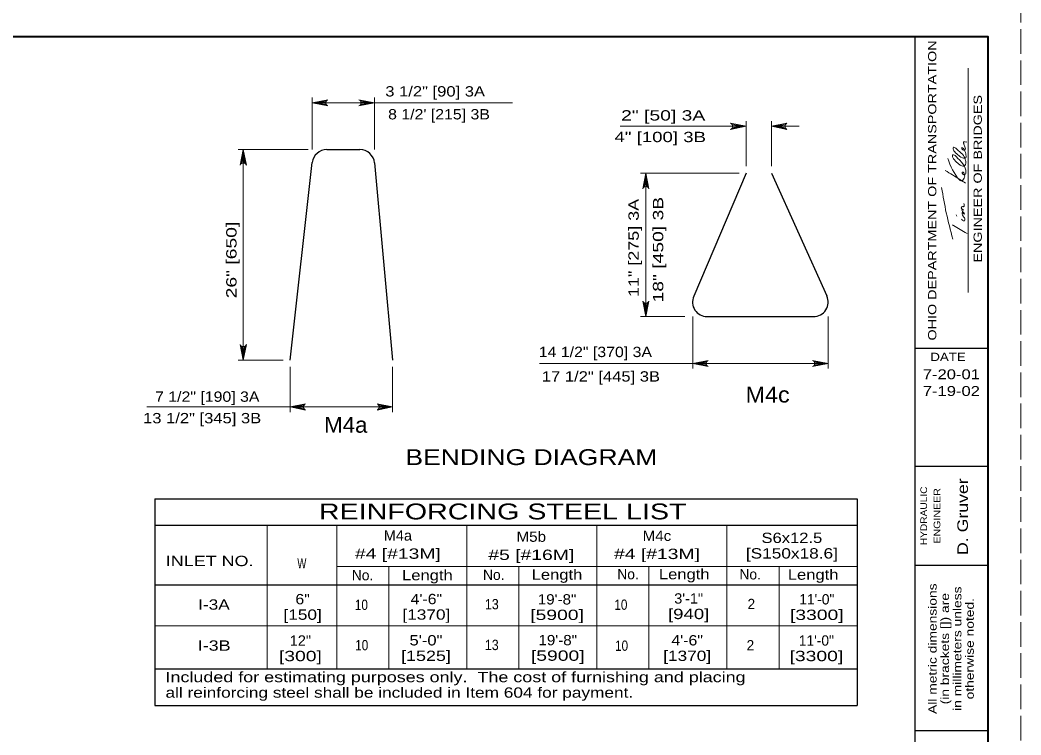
# Model space of a CAD drawing. Extents: x 1083.1 to 1123, y 697.4 to 741.4.
# Drawn here: x 1101.99 to 1117.13, y 708.29 to 719.1 of the extents above; entities that cross this region are included whole.
import ezdxf
from ezdxf.enums import TextEntityAlignment as Align

# ---------------------------------------------------------------- set-up
doc = ezdxf.new("R2010")
doc.units = 0
doc.header["$LTSCALE"] = 0.062
doc.linetypes.add('LONG_DASHED', pattern=[7.5, 6, -1.5])
doc.layers.add('1', color=7, linetype='Continuous', lineweight=13)

msp = doc.modelspace()

# ---------------------------------------------------------------- linework, layer by layer
at = {"layer": '1', "lineweight": 25}
for p, q in [((1085.12642, 718.85408), (1116.62642, 718.85408)), ((1115.52642, 697.85408), (1115.52642, 718.85408)), ((1116.62642, 718.85408), (1116.62642, 697.85408)), ((1106.62842, 717.144), (1107.12817, 717.144)), ((1106.07108, 713.96125), (1106.40817, 716.94717)), ((1107.34908, 716.94258), (1107.62333, 713.96125)), ((1112.97017, 716.78825), (1112.176, 714.92658)), ((1113.3515, 716.78825), (1114.19, 714.93083)), ((1112.38, 714.61792), (1113.988, 714.61792)), ((1116.62642, 714.13825), (1115.52642, 714.13825)), ((1116.62642, 712.35408), (1115.52642, 712.35408)), ((1104.02658, 711.86275), (1114.64658, 711.86275)), ((1104.02658, 711.86275), (1104.02658, 708.73633)), ((1114.64658, 711.86275), (1114.64658, 708.73633)), ((1104.02658, 711.46592), (1114.64658, 711.46592)), ((1116.62642, 710.85408), (1115.52642, 710.85408)), ((1104.02658, 710.56258), (1114.64658, 710.56258)), ((1104.02658, 709.29375), (1114.64658, 709.29375)), ((1104.02658, 708.73633), (1114.64658, 708.73633)), ((1116.62642, 708.35408), (1115.52642, 708.35408))]:
    msp.add_line(p, q, dxfattribs=at)
at = {"layer": '1'}
for p, q in [((1116.32517, 714.98508), (1116.32517, 718.37517)), ((1106.40817, 717.144), (1106.40817, 717.93067)), ((1107.34908, 717.144), (1107.34908, 717.93067)), ((1106.62142, 717.88192), (1106.40817, 717.852)), ((1106.61417, 717.86708), (1106.40817, 717.852)), ((1106.612, 717.852), (1106.40817, 717.852)), ((1106.61575, 717.83292), (1106.40817, 717.852)), ((1106.62392, 717.81908), (1106.40817, 717.852)), ((1106.40817, 717.852), (1109.43442, 717.852)), ((1107.13325, 717.81908), (1107.34908, 717.852)), ((1107.13575, 717.88192), (1107.34908, 717.852)), ((1107.14142, 717.83292), (1107.34908, 717.852)), ((1107.143, 717.86708), (1107.34908, 717.852)), ((1107.14517, 717.852), (1107.34908, 717.852)), ((1112.97017, 717.49625), (1111.06375, 717.49625)), ((1112.75433, 717.46325), (1112.97017, 717.49625)), ((1112.75683, 717.52608), (1112.97017, 717.49625)), ((1112.7625, 717.47708), (1112.97017, 717.49625)), ((1112.76408, 717.51133), (1112.97017, 717.49625)), ((1112.76625, 717.49625), (1112.97017, 717.49625)), ((1112.97017, 716.89225), (1112.97017, 717.57492)), ((1113.3515, 716.89225), (1113.3515, 717.57492)), ((1113.56483, 717.52608), (1113.3515, 717.49625)), ((1113.55758, 717.51133), (1113.3515, 717.49625)), ((1113.55533, 717.49625), (1113.3515, 717.49625)), ((1113.55917, 717.47708), (1113.3515, 717.49625)), ((1113.56733, 717.46325), (1113.3515, 717.49625)), ((1113.76925, 717.49625), (1113.3515, 717.49625)), ((1106.34725, 717.144), (1105.28442, 717.144)), ((1105.33017, 716.92825), (1105.36308, 717.144)), ((1105.34392, 716.93642), (1105.36308, 717.144)), ((1105.36308, 716.94017), (1105.36308, 717.144)), ((1105.37817, 716.938), (1105.36308, 717.144)), ((1105.39292, 716.93075), (1105.36308, 717.144)), ((1105.36308, 717.144), (1105.36308, 713.96125)), ((1112.86617, 716.78825), (1111.37425, 716.78825)), ((1111.41992, 716.5725), (1111.45292, 716.78825)), ((1111.43375, 716.58067), (1111.45292, 716.78825)), ((1111.45292, 716.58442), (1111.45292, 716.78825)), ((1111.468, 716.58217), (1111.45292, 716.78825)), ((1111.48275, 716.575), (1111.45292, 716.78825)), ((1111.45292, 716.78825), (1111.45292, 714.61792)), ((1116.15767, 716.136), (1116.1475, 716.15525)), ((1111.42308, 714.83117), (1111.45292, 714.61792)), ((1111.43783, 714.82392), (1111.45292, 714.61792)), ((1111.48592, 714.83367), (1111.45292, 714.61792)), ((1111.47208, 714.8255), (1111.45292, 714.61792)), ((1111.45292, 714.82175), (1111.45292, 714.61792)), ((1112.04433, 714.61792), (1111.37425, 714.61792)), ((1112.16092, 714.61792), (1112.16092, 713.83125)), ((1114.2095, 714.61792), (1114.2095, 713.83125)), ((1105.33325, 714.1745), (1105.36308, 713.96125)), ((1105.348, 714.16725), (1105.36308, 713.96125)), ((1105.39608, 714.177), (1105.36308, 713.96125)), ((1105.38225, 714.16883), (1105.36308, 713.96125)), ((1105.36308, 714.16508), (1105.36308, 713.96125)), ((1105.96708, 713.96125), (1105.28442, 713.96125)), ((1106.07108, 713.85725), (1106.07108, 713.17458)), ((1107.62333, 713.85725), (1107.62333, 713.17458)), ((1114.2095, 713.90992), (1109.84558, 713.90992)), ((1112.37425, 713.93975), (1112.16092, 713.90992)), ((1112.367, 713.925), (1112.16092, 713.90992)), ((1112.36483, 713.90992), (1112.16092, 713.90992)), ((1112.36858, 713.89075), (1112.16092, 713.90992)), ((1112.37675, 713.87692), (1112.16092, 713.90992)), ((1113.99367, 713.87692), (1114.2095, 713.90992)), ((1113.99617, 713.93975), (1114.2095, 713.90992)), ((1114.00183, 713.89075), (1114.2095, 713.90992)), ((1114.00342, 713.925), (1114.2095, 713.90992)), ((1114.00567, 713.90992), (1114.2095, 713.90992)), ((1107.62333, 713.25325), (1103.90675, 713.25325)), ((1106.28442, 713.28308), (1106.07108, 713.25325)), ((1106.27717, 713.26833), (1106.07108, 713.25325)), ((1106.275, 713.25325), (1106.07108, 713.25325)), ((1106.27875, 713.23408), (1106.07108, 713.25325)), ((1106.28692, 713.22025), (1106.07108, 713.25325)), ((1107.4075, 713.22025), (1107.62333, 713.25325)), ((1107.41, 713.28308), (1107.62333, 713.25325)), ((1107.41567, 713.23408), (1107.62333, 713.25325)), ((1107.41725, 713.26833), (1107.62333, 713.25325)), ((1107.41942, 713.25325), (1107.62333, 713.25325)), ((1105.7245, 711.46592), (1105.7245, 709.29375)), ((1106.77992, 711.46592), (1106.77992, 709.29375)), ((1108.74658, 711.46592), (1108.74658, 709.29375)), ((1110.71325, 711.46592), (1110.71325, 709.29375)), ((1112.67992, 711.46592), (1112.67992, 709.29375)), ((1106.77992, 710.84033), (1114.64658, 710.84033)), ((1107.56658, 710.84033), (1107.56658, 709.29375)), ((1109.53325, 710.84033), (1109.53325, 709.29375)), ((1111.49992, 710.84033), (1111.49992, 709.29375)), ((1113.46658, 710.84033), (1113.46658, 709.29375)), ((1104.02658, 709.94025), (1114.64658, 709.94025))]:
    msp.add_line(p, q, dxfattribs=at)
at = {"layer": '1', "linetype": 'LONG_DASHED'}
msp.add_lwpolyline([(1083.12642, 697.35408), (1117.12642, 697.35408), (1117.12642, 719.35408), (1083.12642, 719.35408)], close=True, dxfattribs=at)
at = {"layer": '1', "lineweight": 40}
msp.add_lwpolyline([(1085.12642, 718.85408), (1116.62642, 718.85408), (1116.62642, 697.85408), (1085.12642, 697.85408)], close=True, dxfattribs=at)
at = {"layer": '1'}
for points in [[(1106.64375, 717.80492), (1106.40817, 717.852), (1106.64375, 717.89917)], [(1107.11342, 717.80492), (1107.34908, 717.852), (1107.11342, 717.89917)], [(1112.73458, 717.44917), (1112.97017, 717.49625), (1112.73458, 717.54342)], [(1113.58708, 717.44917), (1113.3515, 717.49625), (1113.58708, 717.54342)], [(1105.316, 716.90842), (1105.36308, 717.144), (1105.41025, 716.90842)], [(1111.40583, 716.55267), (1111.45292, 716.78825), (1111.50008, 716.55267)], [(1111.50008, 714.8535), (1111.45292, 714.61792), (1111.40583, 714.8535)], [(1105.41025, 714.19683), (1105.36308, 713.96125), (1105.316, 714.19683)], [(1112.3965, 713.86275), (1112.16092, 713.90992), (1112.3965, 713.957)], [(1113.97392, 713.86275), (1114.2095, 713.90992), (1113.97392, 713.957)], [(1106.30667, 713.20608), (1106.07108, 713.25325), (1106.30667, 713.30033)], [(1107.38775, 713.20608), (1107.62333, 713.25325), (1107.38775, 713.30033)]]:
    msp.add_lwpolyline(points, dxfattribs=at)
for centre, start, end in [((1106.66275, 717.85209), 112.08782, 247.91395), ((1107.09443, 717.85209), 292.08605, 67.91218), ((1112.71553, 717.49631), 292.08605, 67.91218), ((1113.60613, 717.49631), 112.08782, 247.91395), ((1105.36316, 716.88942), 22.08782, 157.91395), ((1111.45299, 716.53365), 22.08782, 157.91395), ((1111.45289, 714.87249), 202.08782, 337.91395), ((1105.36306, 714.21584), 202.08782, 337.91395), ((1112.41555, 713.90993), 112.08782, 247.91395), ((1113.95488, 713.90993), 292.08605, 67.91218), ((1106.32572, 713.25328), 112.08782, 247.91395), ((1107.36871, 713.25328), 292.08605, 67.91218)]:
    msp.add_arc(centre, 0.05085, start, end, dxfattribs=at)
at = {"layer": '1', "lineweight": 25}
for centre, major_axis, start_param, end_param in [((1106.62842, 716.92233), (0.22173, 0), 1.57079633, 3.02934035), ((1107.12825, 716.92233), (0.22173, 0), 0.09181368, 1.57079633), ((1112.38, 714.83958), (-0.22173, 0), 5.88004882, 7.85398163), ((1113.98794, 714.83958), (0.22173, 0), 4.71238898, 6.70727467)]:
    msp.add_ellipse(centre, major_axis=major_axis, ratio=0.999895, start_param=start_param, end_param=end_param, dxfattribs=at)
at = {"layer": '1'}
for points in [[(1116.01825, 717.01108), (1116.20142, 716.68275), (1116.21658, 716.67217), (1116.22675, 716.67217), (1116.25867, 716.69583), (1116.27375, 716.73), (1116.26875, 716.78125), (1116.25183, 716.80308), (1116.23833, 716.80308), (1116.23658, 716.79008), (1116.24675, 716.77492), (1116.26025, 716.7665), (1116.27533, 716.7665), (1116.2905, 716.78808), (1116.29392, 716.80742), (1116.28367, 716.86275), (1116.20142, 716.98317), (1116.15592, 717.02783), (1116.119, 717.06242), (1116.09383, 717.06458), (1116.09558, 717.026), (1116.12075, 716.98725), (1116.188, 716.92492), (1116.23008, 716.8995), (1116.26375, 716.895), (1116.28708, 716.921), (1116.29392, 716.95517), (1116.28883, 716.98092), (1116.25867, 717.05408), (1116.22842, 717.08608), (1116.16783, 717.1395), (1116.13917, 717.16533), (1116.10567, 717.18058), (1116.10225, 717.15258), (1116.11233, 717.12675), (1116.1695, 717.06683), (1116.24017, 717.01958), (1116.29217, 717.02192), (1116.2905, 717.07958), (1116.27867, 717.1225), (1116.26533, 717.14825), (1116.25517, 717.159), (1116.23175, 717.174), (1116.2335, 717.15692), (1116.26875, 717.13542), (1116.28367, 717.14617), (1116.27058, 717.19983), (1116.262, 717.22775), (1116.25867, 717.24042), (1116.25867, 717.25325), (1116.25867, 717.26192), (1116.28367, 717.25975), (1116.30908, 717.25975)], [(1115.97942, 716.82883), (1116.20317, 716.69133), (1116.28883, 716.63567)], [(1116.09567, 715.79183), (1115.997, 716.18708), (1115.92575, 716.56942)], [(1116.22675, 716.09075), (1116.235, 716.08008), (1116.27217, 716.06717), (1116.27692, 716.09958), (1116.25183, 716.136), (1116.23658, 716.17225), (1116.23658, 716.1915), (1116.25183, 716.18525), (1116.262, 716.17442), (1116.27217, 716.17008), (1116.2485, 716.20225), (1116.23658, 716.21725), (1116.2335, 716.23458), (1116.25692, 716.228), (1116.2485, 716.23667), (1116.22333, 716.2645), (1116.2335, 716.27967), (1116.25025, 716.28167), (1116.25867, 716.27967), (1116.26875, 716.301), (1116.262, 716.32892)], [(1116.31083, 715.87625), (1116.10567, 715.99625), (1116.09008, 716.00667)]]:
    msp.add_spline(points, degree=3, dxfattribs=at)

# ---------------------------------------------------------------- texts
for s, height, width, p in [('OHIO DEPARTMENT OF TRANSPORTATION', 0.125, 1.3, (1115.84633, 716.52633)), ('ENGINEER OF BRIDGES', 0.125, 1.3, (1116.53467, 716.70312)), ('11" [275] 3A', 0.156, 1.3, (1111.34567, 715.65758)), ('18" [450] 3B', 0.156, 1.4, (1111.71583, 715.63087)), ('D. Gruver', 0.16, 1.25, (1116.32408, 711.59333)), ('HYDRAULIC', 0.1, 1.15, (1115.7055, 711.60517)), ('ENGINEER', 0.1, 1.2, (1115.90642, 711.60521)), ('All metric dimensions', 0.125, 1.25, (1115.85025, 709.59617)), ('in millimeters unless', 0.125, 1.25, (1116.22525, 709.59621)), ('(in brackets []) are', 0.125, 1.25, (1116.03775, 709.59617)), ('otherwise noted.', 0.125, 1.25, (1116.41275, 709.59617))]:
    msp.add_text(s, height=height, rotation=90, dxfattribs=dict(at, width=width)).set_placement(p, align=Align.CENTER)
for s, height, width, p in [('3 1/2" [90] 3A', 0.156, 1.2, (1107.51158, 717.94742)), ("8 1/2' [215] 3B", 0.156, 1.15, (1107.55433, 717.60092)), ('2" [50] 3A', 0.156, 1.4, (1111.07842, 717.58392)), ('4" [100] 3B', 0.156, 1.35, (1110.97833, 717.25717)), ('14 1/2" [370] 3A', 0.156, 1.15, (1109.83333, 714.006)), ('17 1/2" [445] 3B', 0.156, 1.2, (1109.88, 713.636)), ('M4c', 0.24, 1.1, (1112.96125, 713.31892)), ('7 1/2" [190] 3A', 0.156, 1.15, (1104.02967, 713.33017)), ('13 1/2" [345] 3B', 0.156, 1.2, (1103.84825, 713.00517)), ('M4a', 0.24, 1.05, (1106.587, 712.86192)), ('REINFORCING STEEL LIST', 0.24, 1.35, (1106.50675, 711.55142)), ('INLET NO.', 0.156, 1.3, (1104.1925, 710.84508)), ('W', 0.156, 0.7, (1106.18083, 710.80908)), ('Length', 0.156, 1.2, (1107.76608, 710.63042)), ('Length', 0.156, 1.2, (1109.726, 710.63875)), ('Length', 0.156, 1.2, (1111.6505, 710.64583)), ('Length', 0.156, 1.2, (1113.6, 710.63875)), ('I-3A', 0.156, 1.25, (1104.681, 710.18583)), ('10', 0.156, 0.85, (1107.05183, 710.182)), ('13', 0.156, 0.9, (1109.01908, 710.19167)), ('10', 0.156, 0.85, (1110.97658, 710.18367)), ('10', 0.156, 0.85, (1107.05667, 709.57158)), ('13', 0.156, 0.9, (1109.01817, 709.57492)), ('I-3B', 0.156, 1.3, (1104.675, 709.56567)), ('10', 0.156, 0.85, (1110.98683, 709.56358)), ('Included for estimating purposes only.  The cost of furnishing and placing', 0.156, 1.3, (1104.1875, 709.0895)), ('all reinforcing steel shall be included in Item 604 for payment.', 0.156, 1.25, (1104.1875, 708.85483))]:
    msp.add_text(s, height=height, dxfattribs=dict(at, width=width)).set_placement(p)
at = {"layer": '1', "width": 1.4}
msp.add_text('26" [650]', height=0.156, rotation=90, dxfattribs=at).set_placement((1105.262, 714.89475))
at = {"layer": '1'}
for s, height, width, p in [('DATE', 0.125, 1.2, (1116.02312, 713.94683)), ('7-20-01', 0.15, 1.25, (1116.07346, 713.67133)), ('7-19-02', 0.15, 1.25, (1116.07346, 713.41825)), ('BENDING DIAGRAM', 0.24, 1.25, (1109.72075, 712.37308)), ('M4a', 0.156, 1.05, (1107.70221, 711.23008)), ('M5b', 0.156, 1.1, (1109.71979, 711.21242)), ('M4c', 0.156, 1.1, (1111.62058, 711.226)), ('S6x12.5', 0.156, 1.2, (1113.66146, 711.19458)), ('#4 [#13M]', 0.156, 1.4, (1107.70213, 710.95608)), ('#5 [#16M]', 0.156, 1.4, (1109.71979, 710.93842)), ('#4 [#13M]', 0.156, 1.4, (1111.62054, 710.952)), ('[S150x18.6]', 0.156, 1.25, (1113.66146, 710.95992)), ('6"', 0.156, 1.15, (1106.2615, 710.26783)), ('4\'-6"', 0.156, 1.15, (1108.13308, 710.26933)), ('19\'-8"', 0.156, 1.1, (1110.10979, 710.2645)), ('3\'-1"', 0.156, 1.05, (1112.09996, 710.27817)), ('[150]', 0.156, 1.25, (1106.2615, 710.03317)), ('[1370]', 0.156, 1.25, (1108.13308, 710.03467)), ('[5900]', 0.156, 1.4, (1110.10987, 710.02983)), ('[940]', 0.156, 1.35, (1112.09992, 710.0435)), ('[3300]', 0.156, 1.4, (1114.03837, 710.03083)), ('12"', 0.156, 1.05, (1106.22783, 709.642)), ('5\'-0"', 0.156, 1.2, (1108.12729, 709.64542)), ('19\'-8"', 0.156, 1.1, (1110.12004, 709.64783)), ('4\'-6"', 0.156, 1.15, (1112.07733, 709.64542)), ('[1525]', 0.156, 1.3, (1108.12725, 709.41075)), ('[5900]', 0.156, 1.4, (1110.12012, 709.41317)), ('[1370]', 0.156, 1.25, (1112.07733, 709.41075)), ('[300]', 0.156, 1.4, (1106.22783, 709.40733)), ('[3300]', 0.156, 1.4, (1114.03187, 709.40775))]:
    msp.add_text(s, height=height, dxfattribs=dict(at, width=width)).set_placement(p, align=Align.CENTER)
for s, p in [('No.', (1108.98992, 710.63575)), ('No.', (1111.02083, 710.64592)), ('No.', (1112.86833, 710.6435)), ('No.', (1107.00558, 710.62983)), ('2', (1112.99, 710.19417)), ('2', (1112.97542, 709.56967))]:
    msp.add_text(s, height=0.156, dxfattribs=at).set_placement(p)
for p in [(1114.03837, 710.2655), (1114.03187, 709.64242)]:
    msp.add_text('11\'-0"', height=0.156, dxfattribs=at).set_placement(p, align=Align.CENTER)

doc.saveas('drawing.dxf')
